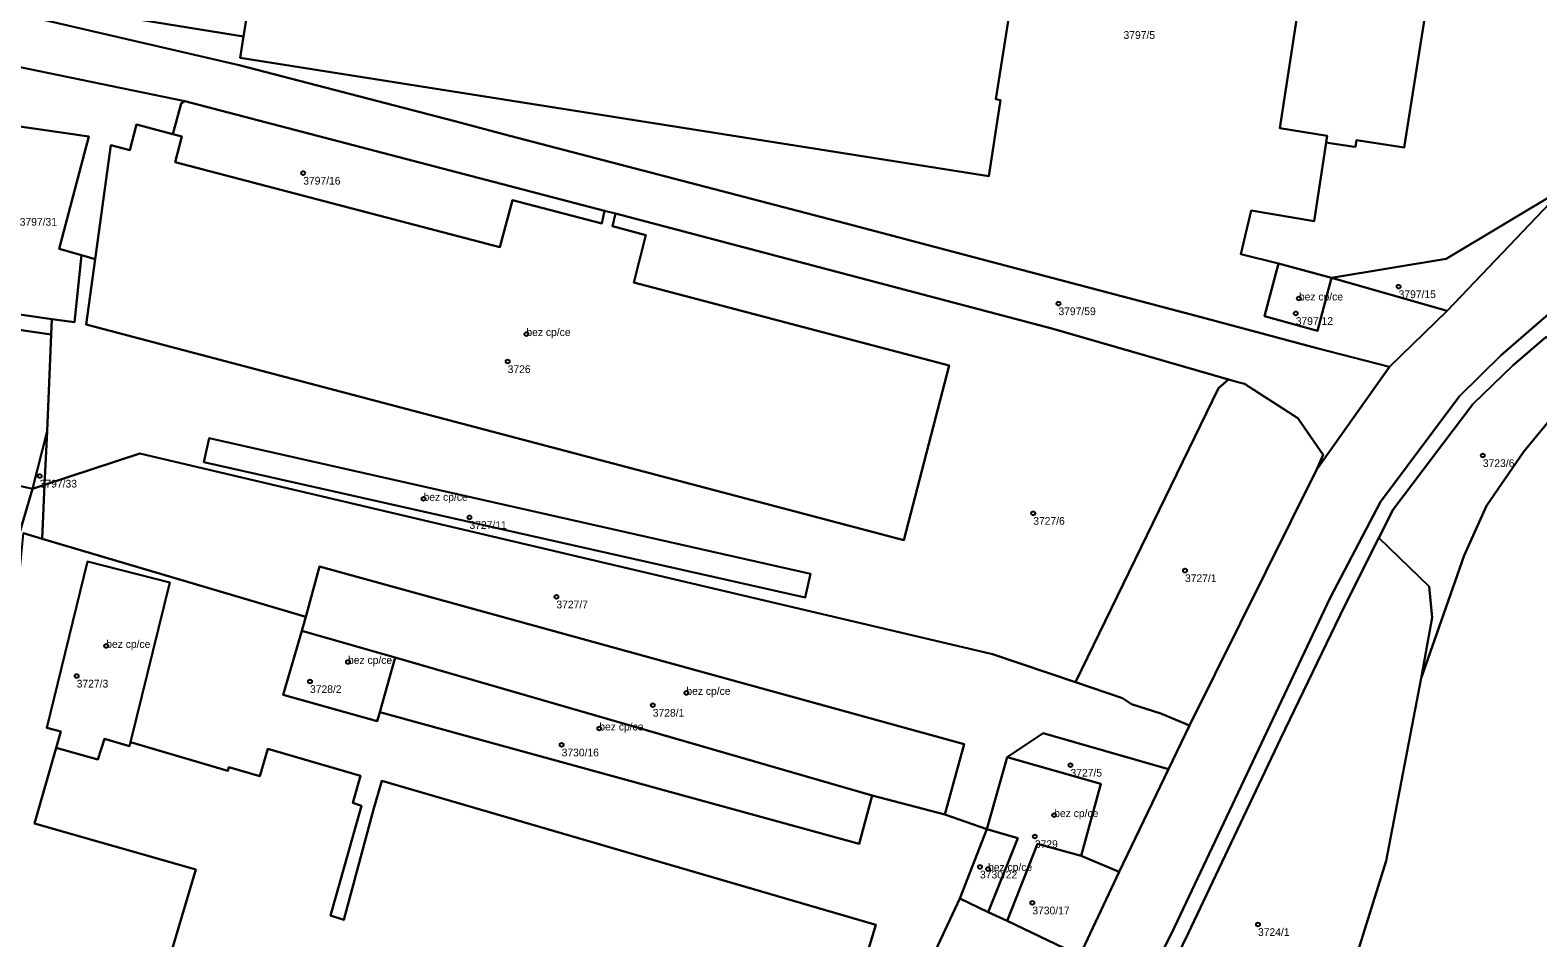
# Model space of a CAD drawing. Extents: x -878211 to -870363, y -1058464 to -1052522.
# Drawn here: x -874453 to -874257.5, y -1054654.8 to -1054537.1 of the extents above; entities that cross this region are included whole.
import ezdxf

# ---------------------------------------------------------------- set-up
doc = ezdxf.new("R2010")
doc.units = 0
for name, color, linetype in [('Definiční body', 7, 'Continuous'), ('Polygon budovy', 7, 'Continuous'), ('Polygon parcely', 7, 'Continuous')]:
    doc.layers.add(name, color=color, linetype=linetype)

msp = doc.modelspace()

# ---------------------------------------------------------------- linework, layer by layer
at = {"layer": 'Definiční body'}
for centre in [(-874417.61, -1054555.63994), (-874275.53, -1054570.35994), (-874319.65, -1054572.56994), (-874288.46, -1054571.90994), (-874288.87, -1054573.83994), (-874388.66, -1054576.51994), (-874391.09, -1054580.07994), (-874264.6, -1054592.26994), (-874451.79, -1054594.92994), (-874402, -1054597.88994), (-874396.05, -1054600.29994), (-874322.92, -1054599.75994), (-874303.24, -1054607.18994), (-874384.77, -1054610.59994), (-874443.16, -1054616.96994), (-874411.8, -1054619.04994), (-874446.99, -1054620.86994), (-874416.73, -1054621.57994), (-874367.91, -1054623.05994), (-874372.27, -1054624.64994), (-874379.21, -1054627.67994), (-874384.09, -1054629.79994), (-874318.09, -1054632.42994), (-874320.2, -1054638.91994), (-874322.71, -1054641.67994), (-874329.83, -1054645.62994), (-874328.78, -1054645.90994), (-874323.04, -1054650.28994), (-874293.77, -1054653.08994)]:
    msp.add_circle(centre, 0.25, dxfattribs=at)
at = {"layer": 'Polygon budovy'}
for points in [[(-874425.79, -1054498.54), (-874427.79, -1054511.54), (-874421.28, -1054512.55), (-874421.43, -1054513.53), (-874425.36, -1054537.91), (-874425.8, -1054540.71), (-874328.67, -1054556.05), (-874327.15, -1054546.17), (-874327.76, -1054546.07), (-874323.3, -1054517.87), (-874378.89, -1054509.1), (-874378.2, -1054503.91), (-874384.91, -1054502.93), (-874385.74, -1054508.02), (-874389.73, -1054507.39), (-874389.24, -1054504.33)], [(-874448.82, -1054518.24), (-874449.88, -1054518.07), (-874452.39, -1054533.57), (-874425.36, -1054537.91), (-874421.43, -1054513.53), (-874447.01, -1054509.41), (-874448.4, -1054518.3)], [(-874445.78, -1054575.26), (-874339.72, -1054603.26), (-874333.81, -1054580.61), (-874374.73, -1054569.82), (-874373.16, -1054563.68), (-874377.51, -1054562.54), (-874377.1, -1054560.89), (-874378.52, -1054560.52), (-874378.89, -1054562.18), (-874390.45, -1054559.15), (-874392.1, -1054565.26), (-874434.24, -1054554.22), (-874433.37, -1054550.9), (-874434.54, -1054550.59), (-874439.22, -1054549.33), (-874440.1, -1054552.66), (-874442.58, -1054552.03), (-874444.61, -1054566.8)], [(-874292.93, -1054574.2), (-874286.06, -1054576.08), (-874284.23, -1054569.21), (-874291.1, -1054567.37)], [(-874430.51, -1054593.11), (-874352.49, -1054610.68), (-874351.81, -1054607.63), (-874429.82, -1054590.03)], [(-874445.58, -1054606.02), (-874450.87, -1054627.59), (-874449.07, -1054628.08), (-874449.67, -1054630.2), (-874444.23, -1054631.69), (-874443.39, -1054629), (-874440.15, -1054629.97), (-874440.03, -1054629.46), (-874434.92, -1054608.76)], [(-874417.27, -1054613.18), (-874417.77, -1054615.01), (-874405.68, -1054618.47), (-874343.81, -1054636.36), (-874334.38, -1054638.83), (-874331.9, -1054629.69), (-874415.5, -1054606.66)], [(-874417.77, -1054615.01), (-874420.19, -1054623.32), (-874408.03, -1054626.74), (-874407.69, -1054625.54), (-874405.68, -1054618.47)], [(-874405.68, -1054618.47), (-874407.69, -1054625.54), (-874345.5, -1054642.62), (-874343.81, -1054636.36)], [(-874326.32, -1054652.64), (-874322.37, -1054642.64), (-874316.72, -1054644.17), (-874314.16, -1054634.87), (-874326.3, -1054631.41), (-874328.95, -1054640.71), (-874324.93, -1054641.89), (-874328.75, -1054651.49)], [(-874332.46, -1054649.73), (-874328.75, -1054651.49), (-874324.93, -1054641.89), (-874328.95, -1054640.71)], [(-874326.32, -1054652.64), (-874328.75, -1054651.49), (-874332.46, -1054649.73), (-874348.01, -1054682.99), (-874333.61, -1054690.08), (-874333.51, -1054689.88), (-874317.91, -1054656.64)]]:
    msp.add_lwpolyline(points, close=True, dxfattribs=at)
at = {"layer": 'Polygon parcely'}
for points in [[(-874425.36, -1054537.91), (-874425.8, -1054540.71), (-874328.67, -1054556.05), (-874327.15, -1054546.17), (-874327.76, -1054546.07), (-874323.3, -1054517.87), (-874378.89, -1054509.1), (-874378.2, -1054503.91), (-874384.91, -1054502.93), (-874385.74, -1054508.02), (-874389.73, -1054507.39), (-874389.24, -1054504.33), (-874425.79, -1054498.54), (-874427.79, -1054511.54), (-874421.28, -1054512.55), (-874421.43, -1054513.53)], [(-874447.01, -1054509.41), (-874448.4, -1054518.3), (-874448.82, -1054518.24), (-874449.88, -1054518.07), (-874452.39, -1054533.57), (-874425.36, -1054537.91), (-874421.43, -1054513.53)], [(-874284.91, -1054551.68), (-874284.47, -1054551.74), (-874281.55, -1054552.19), (-874281.11, -1054552.25), (-874280.98, -1054551.37), (-874274.79, -1054552.31), (-874270.39, -1054524.39), (-874275.95, -1054523.53), (-874276.46, -1054523.45), (-874275.38, -1054516.47), (-874275.83, -1054516.37), (-874278.91, -1054515.92), (-874279.36, -1054515.84), (-874279.56, -1054516.82), (-874289.5, -1054515.26), (-874290.41, -1054521.33), (-874291.59, -1054528.92), (-874287.81, -1054529.53), (-874290.93, -1054549.8), (-874284.81, -1054550.79)], [(-874524.73, -1054535.56), (-874517.53, -1054566.81), (-874450.29, -1054576.57), (-874450.2, -1054574.57), (-874462.2, -1054572.87), (-874461.34, -1054566.63), (-874462.28, -1054566.46), (-874462.34, -1054566.91), (-874498.73, -1054561.44), (-874499.01, -1054562.39), (-874501.33, -1054561.96), (-874509.36, -1054556.83), (-874510.44, -1054551.19), (-874508.87, -1054540.58), (-874506.75, -1054536.77)], [(-874434.54, -1054550.59), (-874433.37, -1054550.9), (-874434.24, -1054554.22), (-874392.1, -1054565.26), (-874390.45, -1054559.15), (-874378.89, -1054562.18), (-874378.52, -1054560.52), (-874432.96, -1054546.3), (-874433.44, -1054546.6)], [(-874450.2, -1054574.57), (-874447.26, -1054574.98), (-874446.39, -1054566.29), (-874449.28, -1054565.46), (-874445.41, -1054550.88), (-874458.92, -1054548.93), (-874459.82, -1054554.78), (-874460.56, -1054554.68), (-874462.28, -1054566.46), (-874461.34, -1054566.63), (-874462.2, -1054572.87)], [(-874445.78, -1054575.26), (-874339.72, -1054603.26), (-874333.81, -1054580.61), (-874374.73, -1054569.82), (-874373.16, -1054563.68), (-874377.51, -1054562.54), (-874377.1, -1054560.89), (-874378.52, -1054560.52), (-874378.89, -1054562.18), (-874390.45, -1054559.15), (-874392.1, -1054565.26), (-874434.24, -1054554.22), (-874433.37, -1054550.9), (-874434.54, -1054550.59), (-874439.22, -1054549.33), (-874440.1, -1054552.66), (-874442.58, -1054552.03), (-874444.61, -1054566.8)], [(-874269.23, -1054573.52), (-874254.05, -1054557.58), (-874269.38, -1054566.77), (-874284.23, -1054569.21)], [(-874438.8, -1054592.01), (-874328.19, -1054618.03), (-874317.45, -1054621.66), (-874298.91, -1054583.55), (-874297.58, -1054582.39), (-874320.51, -1054575.79), (-874377.1, -1054560.89), (-874377.51, -1054562.54), (-874373.16, -1054563.68), (-874374.73, -1054569.82), (-874333.81, -1054580.61), (-874339.72, -1054603.26), (-874445.78, -1054575.26), (-874444.61, -1054566.8), (-874446.39, -1054566.29), (-874447.26, -1054574.98), (-874450.2, -1054574.57), (-874450.29, -1054576.57), (-874450.84, -1054589.12), (-874451.15, -1054596.08)], [(-874517.53, -1054566.81), (-874513.89, -1054582.61), (-874452.74, -1054596.61), (-874450.84, -1054589.12), (-874450.29, -1054576.57)], [(-874284.23, -1054569.21), (-874291.1, -1054567.37), (-874292.93, -1054574.2), (-874286.06, -1054576.08)], [(-874256.41, -1054576.88), (-874260.73, -1054580.61), (-874265.91, -1054585.63), (-874276.25, -1054599.26), (-874278.11, -1054602.96), (-874271.56, -1054609.26), (-874271.17, -1054613.27), (-874272.62, -1054621.13), (-874267.02, -1054605.25), (-874264.12, -1054598.8), (-874259.3, -1054591.76), (-874254.98, -1054586.52), (-874250.89, -1054583.15)], [(-874288.59, -1054587.43), (-874295.53, -1054582.96), (-874296.37, -1054582.74), (-874297.58, -1054582.39), (-874298.91, -1054583.55), (-874317.45, -1054621.66), (-874311.34, -1054623.73), (-874310.19, -1054624.52), (-874306.38, -1054625.71), (-874302.66, -1054627.28), (-874286.16, -1054594.12), (-874285.31, -1054592.18)], [(-874509.69, -1054597.83), (-874498.49, -1054626.1), (-874497.08, -1054629.2), (-874485.2, -1054646.24), (-874461.95, -1054627.83), (-874452.74, -1054596.61), (-874513.89, -1054582.61)], [(-874250.89, -1054583.15), (-874254.98, -1054586.52), (-874259.3, -1054591.76), (-874264.12, -1054598.8), (-874267.02, -1054605.25), (-874272.62, -1054621.13), (-874277.13, -1054644.82), (-874288.1, -1054679.85), (-874250.95, -1054699.44), (-874247.32, -1054688.47), (-874237.01, -1054666.24), (-874225.73, -1054642.87), (-874225.18, -1054633.24), (-874228.28, -1054632.37), (-874225.26, -1054612.23)], [(-874451.15, -1054596.08), (-874450.84, -1054589.12), (-874452.74, -1054596.61)], [(-874430.51, -1054593.11), (-874352.49, -1054610.68), (-874351.81, -1054607.63), (-874429.82, -1054590.03)], [(-874430.51, -1054593.11), (-874429.82, -1054590.03), (-874351.81, -1054607.63), (-874352.49, -1054610.68)], [(-874417.27, -1054613.18), (-874415.5, -1054606.66), (-874331.9, -1054629.69), (-874334.38, -1054638.83), (-874328.95, -1054640.71), (-874326.3, -1054631.41), (-874321.62, -1054628.27), (-874305.39, -1054632.96), (-874302.66, -1054627.28), (-874306.38, -1054625.71), (-874310.19, -1054624.52), (-874311.34, -1054623.73), (-874317.45, -1054621.66), (-874328.19, -1054618.03), (-874438.8, -1054592.01), (-874451.15, -1054596.08), (-874451.46, -1054603.06)], [(-874451.15, -1054596.08), (-874452.74, -1054596.61), (-874461.95, -1054627.83), (-874456.4, -1054628.36), (-874453.88, -1054602.34), (-874451.46, -1054603.06)], [(-874278.11, -1054602.96), (-874282.52, -1054611.73), (-874290.85, -1054629.01), (-874302.84, -1054654.27), (-874310.92, -1054670.92), (-874314.3, -1054678.02), (-874300.04, -1054683.86), (-874290.73, -1054688.24), (-874288.1, -1054679.85), (-874277.13, -1054644.82), (-874272.62, -1054621.13), (-874271.17, -1054613.27), (-874271.56, -1054609.26)], [(-874445.58, -1054606.02), (-874450.87, -1054627.59), (-874449.07, -1054628.08), (-874449.67, -1054630.2), (-874444.23, -1054631.69), (-874443.39, -1054629), (-874440.15, -1054629.97), (-874440.03, -1054629.46), (-874434.92, -1054608.76)], [(-874343.81, -1054636.36), (-874334.38, -1054638.83), (-874331.9, -1054629.69), (-874415.5, -1054606.66), (-874417.27, -1054613.18), (-874417.77, -1054615.01), (-874405.68, -1054618.47)], [(-874407.69, -1054625.54), (-874405.68, -1054618.47), (-874417.77, -1054615.01), (-874420.19, -1054623.32), (-874408.03, -1054626.74)], [(-874407.69, -1054625.54), (-874345.5, -1054642.62), (-874343.81, -1054636.36), (-874405.68, -1054618.47)], [(-874326.3, -1054631.41), (-874314.16, -1054634.87), (-874316.72, -1054644.17), (-874311.79, -1054646.26), (-874305.39, -1054632.96), (-874321.62, -1054628.27)], [(-874316.72, -1054644.17), (-874314.16, -1054634.87), (-874326.3, -1054631.41), (-874328.95, -1054640.71), (-874324.93, -1054641.89), (-874328.75, -1054651.49), (-874326.32, -1054652.64), (-874322.37, -1054642.64)], [(-874332.46, -1054649.73), (-874328.75, -1054651.49), (-874324.93, -1054641.89), (-874328.95, -1054640.71)], [(-874316.88, -1054657.11), (-874311.79, -1054646.26), (-874316.72, -1054644.17), (-874322.37, -1054642.64), (-874326.32, -1054652.64), (-874317.91, -1054656.64)], [(-874317.91, -1054656.64), (-874326.32, -1054652.64), (-874328.75, -1054651.49), (-874332.46, -1054649.73), (-874348.01, -1054682.99), (-874333.61, -1054690.08), (-874333.51, -1054689.88), (-874332.63, -1054690.32), (-874316.88, -1054657.11)]]:
    msp.add_lwpolyline(points, close=True, dxfattribs=at)
for points in [[(-874323.3, -1054517.87), (-874327.76, -1054546.07), (-874327.15, -1054546.17), (-874328.67, -1054556.05), (-874425.8, -1054540.71), (-874425.36, -1054537.91), (-874452.39, -1054533.57)], [(-874270.39, -1054524.39), (-874274.79, -1054552.31), (-874280.98, -1054551.37), (-874281.11, -1054552.25), (-874281.55, -1054552.19), (-874284.47, -1054551.74), (-874284.91, -1054551.68), (-874286.47, -1054561.87), (-874294.64, -1054560.51), (-874296.01, -1054566.15), (-874291.1, -1054567.37), (-874284.23, -1054569.21), (-874269.38, -1054566.77), (-874254.05, -1054557.58), (-874202.34, -1054526.71)], [(-874455.79, -1054534.74), (-874425.91, -1054541.64), (-874397.94, -1054548.9), (-874390.81, -1054550.81), (-874365.45, -1054557.42), (-874358.3, -1054559.29), (-874346.38, -1054562.4), (-874325.92, -1054567.79), (-874301.79, -1054574.15), (-874286.15, -1054578.34), (-874276.73, -1054580.77), (-874269.23, -1054573.52), (-874284.23, -1054569.21), (-874286.06, -1054576.08), (-874292.93, -1054574.2), (-874291.1, -1054567.37), (-874296.01, -1054566.15), (-874294.64, -1054560.51), (-874286.47, -1054561.87), (-874284.91, -1054551.68), (-874284.81, -1054550.79), (-874290.93, -1054549.8), (-874287.81, -1054529.53)], [(-874198.29, -1054528.11), (-874234.75, -1054548.88), (-874254.05, -1054557.58), (-874269.23, -1054573.52)], [(-874506.75, -1054536.77), (-874493.16, -1054537.85), (-874461.49, -1054540.41), (-874432.96, -1054546.3), (-874378.52, -1054560.52), (-874377.1, -1054560.89), (-874320.51, -1054575.79), (-874297.58, -1054582.39), (-874296.37, -1054582.74), (-874295.53, -1054582.96), (-874288.59, -1054587.43), (-874285.31, -1054592.18), (-874286.16, -1054594.12), (-874276.73, -1054580.77), (-874286.15, -1054578.34), (-874301.79, -1054574.15), (-874325.92, -1054567.79), (-874346.38, -1054562.4), (-874358.3, -1054559.29), (-874365.45, -1054557.42), (-874390.81, -1054550.81), (-874397.94, -1054548.9), (-874425.91, -1054541.64), (-874455.79, -1054534.74)], [(-874458.92, -1054548.93), (-874445.41, -1054550.88), (-874449.28, -1054565.46), (-874446.39, -1054566.29), (-874444.61, -1054566.8), (-874442.58, -1054552.03), (-874440.1, -1054552.66), (-874439.22, -1054549.33), (-874434.54, -1054550.59), (-874433.44, -1054546.6), (-874432.96, -1054546.3), (-874461.49, -1054540.41)], [(-874254.44, -1054572.5), (-874262.24, -1054579.24), (-874267.62, -1054584.56), (-874277.89, -1054598.26), (-874284.39, -1054610.72), (-874292.57, -1054628), (-874304.61, -1054653.44), (-874312.24, -1054668.99), (-874314.74, -1054674.26), (-874326.79, -1054699.79), (-874333.66, -1054715.5), (-874338.8, -1054729.77), (-874341.1, -1054738.81), (-874340.89, -1054748.46), (-874339.8, -1054760.31), (-874337.04, -1054771.04), (-874332.69, -1054784.5)], [(-874332.69, -1054784.5), (-874337.04, -1054771.04), (-874339.8, -1054760.31), (-874340.89, -1054748.46), (-874341.1, -1054738.81), (-874338.8, -1054729.77), (-874333.66, -1054715.5), (-874326.79, -1054699.79), (-874314.74, -1054674.26), (-874312.24, -1054668.99), (-874304.61, -1054653.44), (-874292.57, -1054628), (-874284.39, -1054610.72), (-874277.89, -1054598.26), (-874267.62, -1054584.56), (-874262.24, -1054579.24), (-874254.44, -1054572.5)], [(-874269.23, -1054573.52), (-874276.73, -1054580.77), (-874286.16, -1054594.12), (-874302.66, -1054627.28), (-874305.39, -1054632.96), (-874311.79, -1054646.26), (-874316.88, -1054657.11), (-874332.63, -1054690.32), (-874344.66, -1054715.8), (-874347.01, -1054721.65), (-874348.76, -1054725.98), (-874349.82, -1054730.41), (-874350, -1054733.32), (-874349.48, -1054757.14), (-874345.82, -1054774.71)], [(-874323.95, -1054796.2), (-874335.74, -1054758.74), (-874336.5, -1054749.9), (-874337.37, -1054738.74), (-874331.34, -1054719.87), (-874314.3, -1054678.02), (-874310.92, -1054670.92), (-874302.84, -1054654.27), (-874290.85, -1054629.01), (-874282.52, -1054611.73), (-874278.11, -1054602.96), (-874276.25, -1054599.26), (-874265.91, -1054585.63), (-874260.73, -1054580.61), (-874256.41, -1054576.88)], [(-874348.01, -1054682.99), (-874332.46, -1054649.73), (-874328.95, -1054640.71), (-874334.38, -1054638.83), (-874343.81, -1054636.36), (-874345.5, -1054642.62), (-874407.69, -1054625.54), (-874408.03, -1054626.74), (-874420.19, -1054623.32), (-874417.77, -1054615.01), (-874417.27, -1054613.18), (-874451.46, -1054603.06), (-874453.88, -1054602.34)], [(-874442.16, -1054681.76), (-874431.56, -1054645.98), (-874452.47, -1054639.99), (-874449.67, -1054630.2), (-874449.07, -1054628.08), (-874450.87, -1054627.59), (-874445.58, -1054606.02), (-874434.92, -1054608.76), (-874440.03, -1054629.46), (-874427.39, -1054633.16), (-874427.25, -1054632.69), (-874423.23, -1054633.86), (-874422.22, -1054630.32), (-874410.17, -1054633.8), (-874411.19, -1054637.33), (-874410.04, -1054637.69), (-874414.08, -1054651.94), (-874412.34, -1054652.49), (-874408.49, -1054638.18), (-874407.41, -1054634.48), (-874343.34, -1054653.15), (-874348.86, -1054671.52)], [(-874348.86, -1054671.52), (-874343.34, -1054653.15), (-874407.41, -1054634.48), (-874408.49, -1054638.18), (-874412.34, -1054652.49), (-874414.08, -1054651.94), (-874410.04, -1054637.69), (-874411.19, -1054637.33), (-874410.17, -1054633.8), (-874422.22, -1054630.32), (-874423.23, -1054633.86), (-874427.25, -1054632.69), (-874427.39, -1054633.16), (-874440.03, -1054629.46), (-874440.15, -1054629.97), (-874443.39, -1054629), (-874444.23, -1054631.69), (-874449.67, -1054630.2), (-874452.47, -1054639.99), (-874431.56, -1054645.98), (-874442.16, -1054681.76)]]:
    msp.add_lwpolyline(points, dxfattribs=at)

# ---------------------------------------------------------------- texts
at = {"layer": 'Definiční body'}
for s, p in [('3797/5', (-874311.21, -1054538.229)), ('3797/16', (-874417.61, -1054557.129)), ('3797/31', (-874454.38, -1054562.459)), ('3797/15', (-874275.53, -1054571.849)), ('bez cp/ce', (-874288.46, -1054572.159)), ('3797/59', (-874319.65, -1054574.059)), ('3797/12', (-874288.87, -1054575.329)), ('bez cp/ce', (-874388.66, -1054576.77)), ('3726', (-874391.09, -1054581.569)), ('3723/6', (-874264.6, -1054593.759)), ('3797/33', (-874451.79, -1054596.419)), ('bez cp/ce', (-874402, -1054598.139)), ('3727/11', (-874396.05, -1054601.789)), ('3727/6', (-874322.92, -1054601.249)), ('3727/1', (-874303.24, -1054608.679)), ('3727/7', (-874384.77, -1054612.089)), ('bez cp/ce', (-874443.16, -1054617.22)), ('bez cp/ce', (-874411.8, -1054619.3)), ('3727/3', (-874446.99, -1054622.359)), ('3728/2', (-874416.73, -1054623.069)), ('bez cp/ce', (-874367.91, -1054623.31)), ('3728/1', (-874372.27, -1054626.139)), ('bez cp/ce', (-874379.21, -1054627.929)), ('3730/16', (-874384.09, -1054631.289)), ('3727/5', (-874318.09, -1054633.919)), ('bez cp/ce', (-874320.2, -1054639.169)), ('3729', (-874322.71, -1054643.169)), ('bez cp/ce', (-874328.78, -1054646.159)), ('3730/22', (-874329.83, -1054647.119)), ('3730/17', (-874323.04, -1054651.779)), ('3724/1', (-874293.77, -1054654.579))]:
    msp.add_text(s, height=0.999996, dxfattribs=at).set_placement(p)

doc.saveas('drawing.dxf')
